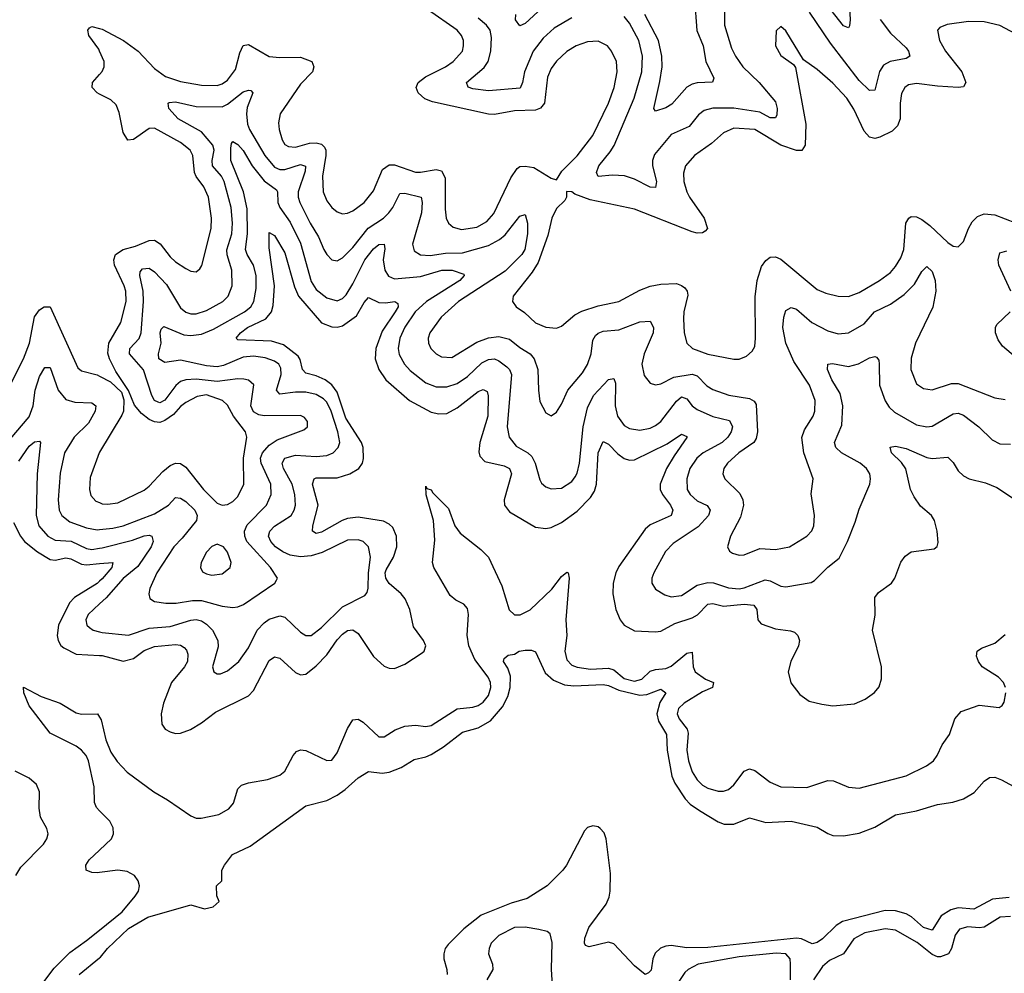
# Model space of a CAD drawing. Header units: inches. Extents: x 1843162 to 1959474, y 907081 to 1016326.
# Tile 399 of 656: x 1909694 to 1913467, y 945315 to 948970. Entities that reach past the tile are written whole.
import ezdxf

# ---------------------------------------------------------------- set-up
doc = ezdxf.new("R2010")
doc.units = ezdxf.units.IN
doc.header["$MEASUREMENT"] = 0
doc.layers.add('B9904', color=7, linetype='Continuous')
doc.layers.add('B9914', color=7, linetype='Continuous')

msp = doc.modelspace()

# ---------------------------------------------------------------- linework, layer by layer
at = {"layer": 'B9904', "color": 5}
for points, elevation in [([(1910000, 948849.5), (1909996.8, 948856.8), (1909958.7, 948910), (1909955.1, 948930), (1909961.4, 948938.6), (1909970, 948944.9), (1910000, 948937.1)], 580), ([(1910000, 948685.4), (1909991.1, 948690), (1909970.9, 948710), (1909972, 948730), (1910000, 948760.7)], 580), ([(1909650, 947554), (1909708.7, 947670), (1909730.8, 947730), (1909750, 947831.1), (1909770, 947858.1), (1909787.8, 947870), (1909810, 947869.1), (1909916.2, 947636.2), (1909930, 947623.8), (1909990, 947608.4), (1910000, 947603.4)], 580), ([(1909657.5, 947362.5), (1909730, 947448.6), (1909745.1, 947490), (1909752.8, 947550), (1909770, 947602), (1909790, 947636.5), (1909810, 947637.6), (1909841.3, 947550), (1909870, 947514.2), (1909904.5, 947504.5), (1909970, 947501.9), (1909985, 947490), (1909982.2, 947470), (1909956.8, 947423.2), (1909901.8, 947370), (1909865.5, 947310), (1909848.4, 947231.6), (1909841, 947130), (1909844.3, 947090), (1909855.1, 947070), (1909885.7, 947045.7), (1909950, 947022.3), (1909990, 947015.4), (1910000, 947016.5)], 560), ([(1909690, 947278.3), (1909730, 947335.6), (1909750, 947352.5), (1909770, 947355.3), (1909773.8, 947350), (1909760.3, 947230), (1909756.2, 947070), (1909766.7, 947030), (1909801.2, 946990), (1909830, 946975), (1909891, 946971), (1909950, 946942.9), (1909970, 946940.1), (1910000, 946944.3)], 540), ([(1910000, 947312.5), (1909998.5, 947310), (1909964, 947216), (1909961.1, 947170), (1909966.6, 947146.6), (1909985.1, 947125.1), (1910000, 947119)], 580), ([(1909670, 947042.8), (1909696.6, 946990), (1909712.6, 946970), (1909761.2, 946930), (1909810, 946900.8), (1909830, 946898.1), (1909870, 946907.1), (1909890, 946903.7), (1909930, 946882.8), (1909950, 946880.8), (1910000, 946885.4)], 520), ([(1910000, 946818.5), (1909990, 946809.6), (1909903.9, 946756.1), (1909884.7, 946735.3), (1909842.3, 946650), (1909837.7, 946610), (1909841, 946590), (1909851.5, 946571.5), (1909862.4, 946562.4), (1909910, 946538.8), (1910000, 946533.1)], 520), ([(1910000, 946731), (1909955.5, 946690), (1909947.1, 946670), (1909951.1, 946650), (1909960.6, 946640.6), (1909975.3, 946630), (1910000, 946623.7)], 540), ([(1910000, 945937.5), (1909987.7, 945950), (1909979.9, 945970), (1909979, 946030), (1909956.7, 946130), (1909948.1, 946150), (1909930.5, 946170.5), (1909910, 946185.4), (1909810, 946234.8), (1909730, 946339.7), (1909709.8, 946390), (1909708.7, 946411.3), (1909775.4, 946375.4), (1909848.7, 946350), (1909910, 946312.9), (1909930, 946308.4), (1909991.8, 946310), (1910000, 946296.7)], 480), ([(1909678.3, 945690), (1909698.1, 945721.9), (1909784.3, 945810), (1909797.7, 945830), (1909802.9, 945850), (1909798, 945870), (1909772.9, 945912.9), (1909768.2, 945948.2), (1909769.2, 946010), (1909758.6, 946038.6), (1909730, 946062.6), (1909676.8, 946090)], 520), ([(1910000, 945701.2), (1909990, 945699.9), (1909970, 945701.5), (1909947.8, 945710), (1909946.7, 945730), (1909960.2, 945750), (1910000, 945787.4)], 480), ([(1909746.8, 945230), (1909826, 945334), (1909885.2, 945394.8), (1909950, 945440.3), (1910000, 945480.6)], 480), ([(1909920.9, 945310), (1910000, 945374.5)], 460)]:
    msp.add_lwpolyline(points, dxfattribs=dict(at, elevation=elevation))
at = {"layer": 'B9914', "color": 5}
for points, elevation in [([(1912868.6, 949110), (1912876.1, 948970), (1912873.6, 948946.4), (1912870, 948939.5), (1912850, 948947.3), (1912770, 949049.9)], 540), ([(1912279.9, 949050), (1912288.4, 948928.4), (1912312.6, 948870), (1912323.4, 948810), (1912354.1, 948745.9), (1912349, 948731), (1912290, 948728), (1912270, 948723.4), (1912250, 948711.9), (1912193.2, 948646.8), (1912170, 948632.7), (1912130, 948619.7), (1912123.5, 948630), (1912147.1, 948732.9), (1912155.3, 948790), (1912154.8, 948830), (1912140.9, 948890), (1912088.7, 948990)], 540), ([(1910000, 948937.1), (1910010, 948934.5), (1910091.2, 948890), (1910147, 948850), (1910210, 948782.8), (1910252.2, 948752.2), (1910310, 948733.6), (1910390, 948719.2), (1910450, 948717.8), (1910470, 948724.8), (1910490, 948739.2), (1910521.1, 948778.9), (1910536.9, 948843.1), (1910550, 948871.4), (1910570, 948875), (1910650, 948829), (1910690, 948825), (1910770, 948826.4), (1910813.6, 948810), (1910821.2, 948790), (1910815, 948770), (1910770, 948723.1), (1910692.3, 948610), (1910685.4, 948574.6), (1910687.3, 948550), (1910699.1, 948510), (1910710, 948491.4), (1910723.8, 948483.8), (1910750, 948482), (1910803.5, 948496.5), (1910830, 948498.5), (1910850, 948493.2), (1910861.2, 948481.2), (1910867.3, 948470), (1910867.3, 948450), (1910853.5, 948370), (1910856.8, 948310), (1910870, 948276.5), (1910889.4, 948250), (1910910, 948233.5), (1910930, 948226.7), (1910950, 948228.6), (1910970, 948238), (1911013.7, 948270), (1911050, 948314.4), (1911083.8, 948396.2), (1911110, 948413.7), (1911130, 948414.5), (1911210, 948386.4), (1911230, 948385.8), (1911290, 948396.3), (1911310.4, 948390.4), (1911324.5, 948364.5), (1911324.2, 948244.2), (1911327.8, 948210), (1911336.5, 948190), (1911354.6, 948174.6), (1911386.3, 948166.3), (1911445.2, 948174.8), (1911483.2, 948196.8), (1911510, 948228), (1911575.4, 948364.6), (1911600, 948400), (1911610, 948407.2), (1911630, 948409.1), (1911664.2, 948404.2), (1911730, 948363), (1911750, 948356), (1911771.1, 948390), (1911830, 948448.4), (1911890, 948526), (1911950, 948650.4), (1911971, 948710), (1911983.2, 948770), (1911980.3, 948810), (1911960.9, 948850), (1911946.6, 948870), (1911910, 948887.9), (1911870, 948885.4), (1911826, 948870), (1911790, 948848.1), (1911750, 948811.7), (1911730, 948783.5), (1911715.5, 948750), (1911704.1, 948650), (1911688.8, 948631.2), (1911670, 948623.1), (1911590, 948620.8), (1911513.4, 948606.6), (1911490, 948607.6), (1911274.9, 948654.9), (1911246.6, 948666.6), (1911220.2, 948690), (1911212.7, 948710), (1911220.2, 948730), (1911248.9, 948751.1), (1911325.8, 948790), (1911354.2, 948810), (1911389.8, 948850), (1911394.7, 948870), (1911393.9, 948890), (1911386.3, 948910), (1911369.8, 948930), (1911256.7, 949010)], 580), ([(1911679.6, 949000.4), (1911630, 948955.8), (1911610, 948947.3), (1911593.3, 948970), (1911595.1, 948990)], 540), ([(1912394.4, 949010), (1912394.6, 948950), (1912421.2, 948861.2), (1912436.3, 948830), (1912464.6, 948790), (1912526.7, 948730), (1912590, 948655.6), (1912596.4, 948630), (1912594.4, 948605.6), (1912590, 948594.7), (1912570, 948594.5), (1912530, 948616.5), (1912430, 948631.8), (1912349.3, 948630.7), (1912317.1, 948622.9), (1912294.9, 948605.1), (1912259.6, 948560.4), (1912190, 948529.9), (1912126.5, 948453.5), (1912119.1, 948430), (1912118.8, 948410), (1912134.4, 948350), (1912130, 948327.7), (1912110, 948328.3), (1912050, 948358.8), (1912011.3, 948371.3), (1911965.5, 948374.5), (1911910, 948369.9), (1911904.3, 948384.3), (1911913, 948410), (1911956.7, 948463.3), (1911971.5, 948488.5), (1912048.3, 948670), (1912078, 948770), (1912080.1, 948830), (1912066, 948890), (1912030, 948957.3), (1912010, 948983.2)], 560), ([(1912990.7, 948970.7), (1913030, 948918.6), (1913090, 948862.2), (1913099.4, 948850), (1913104.9, 948830), (1913090, 948821.7), (1913029.3, 948810.7), (1913003.3, 948796.7), (1912988.7, 948771.3), (1912970, 948699.7), (1912950, 948698.9), (1912910, 948737.4), (1912800.2, 948880.2), (1912719.6, 948999.6)], 560), ([(1911810, 948977.4), (1911742, 948938), (1911699.8, 948900.2), (1911661.5, 948850), (1911627.7, 948770), (1911620.6, 948730), (1911611.5, 948708.5), (1911490, 948697.2), (1911430, 948704.8), (1911411.8, 948711.8), (1911406.2, 948730), (1911473, 948787), (1911488.4, 948810), (1911499.1, 948850), (1911501.8, 948901.8), (1911495.9, 948930), (1911482.6, 948950), (1911450, 948976.2)], 560), ([(1913510, 948915.8), (1913450, 948948.7), (1913390, 948962.1), (1913330, 948963.4), (1913248, 948952), (1913219.4, 948940.6), (1913210.3, 948929.7), (1913218.2, 948890), (1913241.7, 948850), (1913304.4, 948770), (1913319.7, 948730), (1913310, 948713.3), (1913290.1, 948709.9), (1913210, 948715.4), (1913130, 948725.9), (1913099.8, 948720.2), (1913085.4, 948710), (1913073.1, 948686.9), (1913067.4, 948650), (1913067.3, 948590), (1913056.8, 948563.2), (1913036.3, 948543.7), (1912990, 948520.2), (1912970, 948515.3), (1912950, 948520.6), (1912930, 948543.5), (1912890, 948627.9), (1912863, 948670), (1912810, 948726.5), (1912750, 948779.1), (1912696.9, 948816.9), (1912630, 948927.3), (1912610, 948943.7), (1912592.5, 948927.5), (1912590.3, 948870), (1912610, 948832.7), (1912658.7, 948798.7), (1912666.7, 948786.7), (1912705.8, 948570), (1912703, 948490), (1912690.9, 948469.1), (1912670, 948469), (1912610, 948488.9), (1912510, 948549.9), (1912430, 948554.4), (1912390, 948536.8), (1912344.6, 948495.4), (1912279.2, 948450), (1912245, 948410), (1912237.6, 948382.4), (1912238.4, 948350), (1912249.6, 948310), (1912260.1, 948290), (1912316.8, 948210), (1912328.9, 948170), (1912320.2, 948159.8), (1912310, 948153.3), (1912290, 948151.6), (1912270, 948156.8), (1912050, 948243.8), (1911879.4, 948279.4), (1911821.1, 948301.1), (1911810, 948310.7), (1911788.4, 948311.6), (1911788.4, 948290), (1911782.6, 948277.4), (1911750, 948246.3), (1911732.7, 948210), (1911717.4, 948142.6), (1911680.4, 948039.6), (1911657.8, 948002.2), (1911584, 947910), (1911581.7, 947890), (1911595.8, 947870), (1911628, 947848), (1911670, 947808.4), (1911710, 947792.3), (1911750, 947788), (1911770, 947796.1), (1911820.8, 947839.2), (1911847.3, 947852.7), (1911910, 947873.1), (1911990, 947890.1), (1912070, 947933.5), (1912110, 947948.5), (1912150, 947957), (1912210, 947958.7), (1912230, 947951.8), (1912241.9, 947941.9), (1912251.6, 947930), (1912254.4, 947914.4), (1912238, 947850), (1912236.7, 947823.3), (1912239.3, 947770), (1912250.2, 947730), (1912272.2, 947710), (1912330, 947688.8), (1912430, 947668.9), (1912450, 947668.7), (1912478.8, 947681.2), (1912500.7, 947699.3), (1912510, 947718), (1912513.6, 947750), (1912511.4, 947908.6), (1912519.3, 947970), (1912536.2, 948023.8), (1912552.5, 948047.5), (1912570, 948060.2), (1912590, 948061), (1912610, 948051.8), (1912750, 947936.5), (1912782.5, 947922.5), (1912830, 947910.2), (1912870, 947909.4), (1912910, 947924.1), (1912988.7, 947970), (1913030, 948001), (1913050, 948024.5), (1913070, 948057.7), (1913082.2, 948090), (1913089, 948190), (1913101, 948210), (1913110, 948216.1), (1913130, 948215.2), (1913150, 948204.2), (1913181.1, 948181.1), (1913250, 948116.5), (1913270, 948102.6), (1913290, 948099.3), (1913310, 948120.7), (1913328.9, 948170), (1913343.9, 948196.1), (1913364.1, 948215.9), (1913390, 948226.4), (1913430, 948222), (1913510, 948192.1)], 580), ([(1910000, 948760.7), (1910010, 948771.6), (1910017.5, 948790), (1910017.1, 948810), (1910000, 948849.5)], 580), ([(1910000, 947016.5), (1910050, 947021.8), (1910090.1, 947030.1), (1910210, 947076.6), (1910264, 947110), (1910290, 947138.3), (1910310, 947136.6), (1910330, 947123.8), (1910364.2, 947090), (1910373.8, 947070), (1910370.9, 947050), (1910316.8, 946983.2), (1910283.8, 946950), (1910218.6, 946850), (1910191.7, 946790), (1910188.4, 946770), (1910192, 946752), (1910210, 946740.2), (1910253.5, 946733.5), (1910293.5, 946733.5), (1910356.2, 946743.8), (1910390, 946744.6), (1910470, 946722), (1910510, 946716.6), (1910530, 946719.4), (1910550.9, 946729.1), (1910671.6, 946810), (1910678.2, 946821.8), (1910681.1, 946830), (1910655.2, 946870), (1910564.5, 946970), (1910556, 946990), (1910554.8, 947010), (1910565.6, 947034.4), (1910639, 947110), (1910656.6, 947150), (1910656.3, 947190), (1910619.4, 947270), (1910616.9, 947290), (1910623.5, 947310), (1910650, 947339.9), (1910680.5, 947359.5), (1910782.2, 947397.8), (1910796.4, 947410), (1910796.8, 947430), (1910785, 947445), (1910770, 947452.7), (1910630, 947451.9), (1910610, 947455.9), (1910590, 947467.1), (1910578.7, 947490), (1910590.4, 947570.4), (1910570, 947589), (1910552.6, 947592.6), (1910530, 947594.1), (1910450, 947583.6), (1910370, 947593), (1910330, 947589.9), (1910310, 947583.6), (1910291.9, 947568.1), (1910250, 947511.5), (1910230, 947501.8), (1910224, 947504), (1910210, 947510.6), (1910199.5, 947530), (1910167.9, 947627.9), (1910114.6, 947690), (1910115.5, 947710), (1910152, 947748), (1910159.2, 947770), (1910168.5, 947890), (1910166.7, 947930), (1910154.5, 947990), (1910155.8, 948004.2), (1910164.5, 948015.5), (1910190, 948017.7), (1910210, 948004.4), (1910255.7, 947955.7), (1910310, 947865.6), (1910330, 947849.6), (1910350, 947843.3), (1910370, 947843.4), (1910410, 947855.6), (1910471.4, 947890), (1910492.4, 947910), (1910507.3, 947950), (1910506.8, 948010), (1910488.7, 948068.7), (1910487.9, 948087.9), (1910506.4, 948150), (1910508.9, 948190), (1910503.4, 948250), (1910476.5, 948350), (1910466.6, 948370), (1910432, 948410), (1910431, 948430), (1910439.1, 948470), (1910433.9, 948490), (1910390, 948540.6), (1910300.5, 948590), (1910265.7, 948630), (1910262, 948650), (1910266.9, 948653.1), (1910290, 948655.5), (1910370, 948637.9), (1910470, 948636), (1910490, 948646.6), (1910550, 948693.6), (1910570, 948700.8), (1910579.4, 948699.4), (1910586.7, 948690), (1910565.6, 948634.4), (1910562.6, 948610), (1910566.1, 948570), (1910574.2, 948550), (1910632.5, 948450), (1910670, 948405.6), (1910690, 948396.6), (1910710, 948396.4), (1910770, 948414.7), (1910789.3, 948409.3), (1910788, 948390), (1910761.2, 948310), (1910760.5, 948290), (1910766.5, 948270), (1910806.7, 948190), (1910838.5, 948138.5), (1910858.8, 948090), (1910870, 948070.2), (1910890, 948050.2), (1910910, 948046.5), (1910930, 948057.4), (1910970, 948097), (1911029.4, 948170.6), (1911087.3, 948210), (1911108.2, 948230), (1911122.9, 948250), (1911150, 948304.1), (1911170, 948304.8), (1911231.8, 948290), (1911236.1, 948270), (1911232.8, 948230), (1911198.4, 948110), (1911204.7, 948084.7), (1911230, 948068.4), (1911266.5, 948066.5), (1911324.8, 948075.2), (1911390, 948076.3), (1911490, 948104.8), (1911531.9, 948128.1), (1911553.8, 948146.2), (1911610, 948217.5), (1911630, 948223.7), (1911639.3, 948190), (1911638.9, 948150), (1911629.1, 948090), (1911617.8, 948070), (1911553.7, 948006.3), (1911375.5, 947890), (1911308.8, 947830), (1911265.6, 947770), (1911259.4, 947750), (1911259.8, 947730), (1911269.3, 947710), (1911289.2, 947689.2), (1911310, 947677.4), (1911350, 947675.9), (1911445.9, 947734.1), (1911489.6, 947750.4), (1911530, 947756.1), (1911570, 947745.5), (1911610, 947713.8), (1911649.7, 947689.7), (1911665.5, 947670), (1911679.2, 947630), (1911681.3, 947550), (1911687.2, 947507.2), (1911710, 947463.8), (1911730, 947452.4), (1911750, 947466), (1911770, 947497), (1911793.8, 947550), (1911850, 947616.9), (1911870, 947649.2), (1911883.1, 947690), (1911890, 947741.6), (1911900.4, 947759.6), (1911910.8, 947769.2), (1911930, 947776), (1911990, 947781), (1912070, 947812.6), (1912110, 947814.9), (1912122.7, 947790), (1912120.8, 947770), (1912086.7, 947690), (1912077.7, 947650), (1912087.1, 947607.1), (1912110, 947576.9), (1912130, 947571), (1912150, 947574.4), (1912200.4, 947599.6), (1912270, 947612), (1912290, 947605.1), (1912327.2, 947567.2), (1912350, 947552.9), (1912411, 947531), (1912490, 947518.5), (1912508.2, 947508.2), (1912515.2, 947495.2), (1912520.4, 947390), (1912515.5, 947364.5), (1912506.8, 947350), (1912449.5, 947310), (1912405.4, 947270), (1912392, 947250), (1912388.3, 947230), (1912395.8, 947210), (1912453.5, 947153.5), (1912464.2, 947130), (1912466.7, 947110), (1912456.1, 947063.9), (1912416.9, 946990), (1912405.5, 946950), (1912413.2, 946933.2), (1912424.9, 946924.9), (1912450, 946918), (1912470, 946918.9), (1912530, 946943.2), (1912590, 946939.8), (1912643.6, 946950), (1912710, 946990.2), (1912729.5, 947010.5), (1912737.2, 947030), (1912739.3, 947070), (1912726.7, 947153.3), (1912734.7, 947210), (1912698.4, 947310), (1912691.3, 947368.7), (1912701.5, 947398.5), (1912734.4, 947450), (1912740.5, 947470), (1912742, 947510), (1912719.9, 947570), (1912660.6, 947660.6), (1912629.9, 947729.9), (1912617.7, 947790), (1912621.7, 947830), (1912630, 947855.3), (1912650, 947867.7), (1912670, 947860.2), (1912729.3, 947809.3), (1912790, 947777.9), (1912830, 947766.5), (1912870, 947770.1), (1912930, 947804.8), (1912969, 947851), (1913030, 947879.3), (1913082.8, 947917.2), (1913122.8, 947957.2), (1913150, 948004.9), (1913170, 948024.7), (1913190, 948005.7), (1913201.2, 947970), (1913203.6, 947930), (1913192.1, 947867.9), (1913125.9, 947730), (1913110, 947672.7), (1913108.9, 947628.9), (1913130, 947574.9), (1913156.6, 947556.6), (1913190, 947551), (1913264.4, 947575.6), (1913290, 947575.8), (1913430, 947520.9), (1913470, 947514.8)], 560), ([(1910000, 947119), (1910010, 947114.8), (1910030, 947113.1), (1910070, 947118.9), (1910170, 947166.6), (1910190, 947181.8), (1910241.8, 947238.2), (1910270, 947261), (1910290, 947270.1), (1910310, 947268.5), (1910330, 947255.5), (1910398, 947170), (1910450, 947117.2), (1910470, 947109.2), (1910490, 947111.4), (1910510, 947123.2), (1910530, 947143.1), (1910552.2, 947190), (1910551, 947290), (1910563.8, 947370), (1910558.5, 947390), (1910513.5, 947450), (1910490, 947493), (1910470.3, 947510.3), (1910410, 947532), (1910373.9, 947526.1), (1910330, 947502.5), (1910310, 947488), (1910282.5, 947457.5), (1910250, 947433.5), (1910230, 947426.6), (1910210, 947428.8), (1910190, 947437.8), (1910160.8, 947460.8), (1910133.3, 947493.3), (1910110, 947549.4), (1910062.3, 947622.3), (1910037.6, 947670), (1910031.8, 947691.8), (1910034.9, 947730), (1910081.3, 947810), (1910101.3, 947890), (1910099.7, 947930), (1910094.3, 947950), (1910056.6, 948030), (1910054.1, 948050), (1910061.3, 948070), (1910090, 948089.3), (1910137.7, 948102.3), (1910190, 948124.2), (1910210, 948125), (1910231.7, 948111.7), (1910270, 948060.9), (1910290, 948042.2), (1910330, 948016.2), (1910350, 948006.7), (1910370, 948004.2), (1910384.5, 948015.5), (1910391.9, 948028.1), (1910426.7, 948170), (1910429, 948210), (1910417.2, 948290), (1910399.4, 948330), (1910369.7, 948369.7), (1910364, 948384), (1910357.6, 948450), (1910347.1, 948470), (1910310, 948499.9), (1910210, 948554.2), (1910190, 948552.8), (1910130, 948510.8), (1910108.1, 948508.1), (1910090, 948537.6), (1910074.7, 948614.7), (1910063.5, 948643.5), (1910042.9, 948662.9), (1910000, 948685.4)], 580), ([(1910000, 946623.7), (1910010, 946621.1), (1910110, 946611.7), (1910190, 946638.5), (1910270, 946644.8), (1910350, 946668.9), (1910370, 946671), (1910390, 946666), (1910410, 946653.3), (1910433, 946630), (1910453.3, 946590), (1910454.2, 946565.8), (1910432.7, 946490), (1910437.1, 946470), (1910450, 946462.3), (1910463.2, 946463.2), (1910490, 946474), (1910532.8, 946510), (1910570, 946563.1), (1910603.7, 946630), (1910630, 946658.4), (1910650, 946672.5), (1910690, 946684.6), (1910710, 946680.6), (1910770, 946622.4), (1910790, 946609.4), (1910810, 946609.4), (1910850, 946640.5), (1910930, 946720.1), (1911016.3, 946763.7), (1911025.1, 946774.9), (1911029.2, 946790.8), (1911029.9, 946850), (1911037.7, 946910), (1911029.8, 946950), (1911010, 946969.8), (1910990, 946976.9), (1910950, 946975.8), (1910852.2, 946927.8), (1910810, 946915.7), (1910770, 946910.9), (1910730, 946917.5), (1910701.7, 946930), (1910673.8, 946950), (1910655.8, 946970), (1910646.6, 946990), (1910652, 947010), (1910670, 947029.4), (1910733.6, 947070), (1910745, 947090), (1910749.9, 947110), (1910747.5, 947150), (1910737.1, 947190), (1910704.8, 947250), (1910699.4, 947270), (1910709.2, 947290), (1910750, 947301.7), (1910830, 947296.6), (1910870, 947299.8), (1910894.2, 947310), (1910914.5, 947330), (1910919.9, 947350), (1910912.7, 947390), (1910886.9, 947470), (1910870, 947504.1), (1910857.2, 947517.2), (1910830, 947534.2), (1910790, 947542.8), (1910750, 947542.8), (1910690, 947535.2), (1910678, 947550), (1910695.9, 947610), (1910694.6, 947634.6), (1910686.4, 947650), (1910670, 947661.9), (1910634.6, 947674.6), (1910590, 947680.7), (1910550, 947676.1), (1910475.1, 947644.9), (1910450, 947640), (1910410, 947643.9), (1910310, 947664.6), (1910250, 947656.3), (1910227.4, 947670), (1910225.5, 947690), (1910235.6, 947730), (1910232.3, 947770), (1910236.2, 947783.8), (1910246.3, 947793.7), (1910322.1, 947762.1), (1910350, 947759.4), (1910390, 947765), (1910436.1, 947783.9), (1910555, 947850), (1910579.4, 947870), (1910590.8, 947890), (1910599.7, 947940.3), (1910599.7, 947990), (1910589.9, 948029.9), (1910565.1, 948070), (1910559.5, 948090), (1910566.6, 948150), (1910565.6, 948245.6), (1910551.1, 948311.1), (1910502.1, 948430), (1910502.5, 948477.5), (1910504.6, 948495.4), (1910510, 948503.2), (1910530, 948492.3), (1910550, 948468.7), (1910584.9, 948410), (1910630, 948352.9), (1910677.6, 948317.6), (1910681.8, 948310), (1910683.2, 948270), (1910690.1, 948250), (1910730, 948194.6), (1910770, 948114.2), (1910810, 947966.7), (1910830, 947935.9), (1910870, 947904.7), (1910910, 947892.7), (1910930, 947901.5), (1910944.4, 947915.6), (1910970, 947957.4), (1911015.8, 948050), (1911050, 948092.5), (1911070, 948109.2), (1911090.2, 948110), (1911092.4, 948092.4), (1911086.8, 948050), (1911092.3, 948010), (1911107.2, 947987.2), (1911130, 947976.6), (1911230, 947985.4), (1911310.8, 948010.8), (1911350.4, 948010), (1911394.9, 947994.9), (1911397.2, 947990), (1911379.8, 947970), (1911251.9, 947890), (1911209.2, 947850), (1911170, 947791.3), (1911150.6, 947750), (1911143.9, 947710), (1911147.4, 947687.4), (1911167.7, 947650), (1911190, 947625.3), (1911250, 947577.9), (1911290, 947563.1), (1911330, 947562.7), (1911370, 947575.6), (1911410, 947602.8), (1911464.8, 947655.2), (1911490, 947668.4), (1911512.6, 947670), (1911530, 947662.8), (1911560.2, 947640.2), (1911570.6, 947630), (1911578.8, 947610), (1911562.2, 947410), (1911568.8, 947370), (1911595.8, 947335.8), (1911641.2, 947310), (1911656.2, 947296.2), (1911669, 947270), (1911686.3, 947206.3), (1911693.6, 947193.6), (1911710, 947180.2), (1911730, 947171.5), (1911770, 947174.7), (1911810, 947200.2), (1911822.3, 947217.7), (1911830, 947232.2), (1911838.5, 947270), (1911852.6, 947410), (1911870, 947482.7), (1911892.8, 947530), (1911950, 947591.2), (1911970, 947594.6), (1911976.9, 947576.9), (1911975.7, 947490), (1911985, 947450), (1912010, 947414.5), (1912030, 947402.7), (1912070, 947396.3), (1912110, 947405), (1912130, 947414.2), (1912151, 947430), (1912210, 947508.3), (1912230, 947524.2), (1912250, 947516.8), (1912270.7, 947490.7), (1912290, 947476.3), (1912350, 947449.1), (1912414, 947434), (1912424.5, 947410), (1912420.4, 947390), (1912407.3, 947370), (1912386, 947350), (1912312.4, 947310), (1912287.8, 947290), (1912262.1, 947250), (1912249.6, 947210), (1912251.8, 947170), (1912262.5, 947150), (1912290, 947125.4), (1912327.9, 947107.9), (1912339.8, 947090), (1912333.4, 947070), (1912293.1, 947026.9), (1912198.1, 946961.9), (1912168, 946932), (1912123.5, 946850), (1912116.2, 946830), (1912116.1, 946810), (1912130, 946787.9), (1912165.7, 946765.7), (1912190, 946757.7), (1912230, 946762.7), (1912290, 946802.3), (1912330, 946813.5), (1912352.2, 946812.2), (1912410, 946791.9), (1912450, 946789.3), (1912470, 946792.9), (1912550, 946823.2), (1912570, 946819.7), (1912610, 946799.3), (1912630, 946796.3), (1912726.4, 946813.6), (1912739.8, 946820.2), (1912790, 946871.7), (1912834.1, 946905.9), (1912866.3, 946970), (1912895.7, 947044.3), (1912910, 947094.4), (1912950.9, 947190), (1912954.2, 947210), (1912950.8, 947230), (1912938.4, 947250), (1912914, 947270), (1912842.4, 947310), (1912820.8, 947330), (1912816.5, 947350), (1912843.7, 947416.3), (1912847.9, 947490), (1912837.2, 947537.2), (1912805.4, 947590), (1912789, 947630), (1912790, 947650.3), (1912808, 947652), (1912870, 947641), (1912908.5, 947651.5), (1912950, 947673.6), (1912970, 947679.5), (1912976.9, 947676.9), (1912985.7, 947665.7), (1912987.7, 947650), (1912988.8, 947570), (1913009.7, 947509.7), (1913025.6, 947485.6), (1913046, 947466), (1913130, 947417), (1913170, 947409.5), (1913190, 947412.1), (1913270, 947459.8), (1913290, 947462.4), (1913310, 947454.1), (1913368.6, 947410), (1913419.5, 947359.5), (1913450, 947344.1), (1913490, 947343.8)], 540), ([(1910000, 946533.1), (1910010, 946532.5), (1910090, 946511.2), (1910130, 946522), (1910170, 946552.4), (1910210, 946567.1), (1910290, 946575.2), (1910310, 946572.8), (1910323.8, 946563.8), (1910333.1, 946553.1), (1910337.8, 946537.8), (1910336.2, 946510), (1910325.7, 946490), (1910275.9, 946430), (1910244.6, 946350), (1910235.5, 946310), (1910238.8, 946270), (1910250.9, 946250.9), (1910270, 946240.2), (1910290, 946234.7), (1910310, 946235.6), (1910347.6, 946250), (1910390, 946275), (1910444.1, 946315.9), (1910570, 946378.9), (1910590, 946399.2), (1910650, 946514.3), (1910670, 946528.4), (1910690, 946523.5), (1910750, 946467.7), (1910770, 946458.9), (1910790, 946461.6), (1910830, 946493.7), (1910870, 946536.2), (1910910, 946593.8), (1910930, 946615.2), (1910950, 946628.4), (1910970, 946631.6), (1910990, 946617.2), (1911050, 946529), (1911090, 946492.3), (1911110, 946484.3), (1911130, 946483.8), (1911170, 946499.7), (1911236.2, 946543.8), (1911243.1, 946550), (1911249.8, 946570), (1911241.2, 946590), (1911203.2, 946643.2), (1911188, 946710), (1911170.9, 946750), (1911155.6, 946770), (1911109.3, 946809.3), (1911096.8, 946830), (1911094.4, 946850), (1911098.3, 946861.7), (1911126.1, 946910), (1911138.5, 946950), (1911138, 946990), (1911123.5, 947023.5), (1911110, 947036.5), (1911087.5, 947047.5), (1910990, 947063.6), (1910950, 947058.5), (1910929.6, 947050.4), (1910850, 947005.9), (1910830, 947001), (1910815.6, 947010), (1910816.5, 947030), (1910837.3, 947110), (1910815.2, 947190), (1910822.4, 947210), (1910830, 947213.9), (1910910, 947213.8), (1910958.2, 947230), (1910993.6, 947250), (1911007.5, 947270), (1911011.6, 947288.4), (1911009.5, 947330), (1911003.3, 947350), (1910942.8, 947442.8), (1910910, 947543), (1910890.2, 947570.2), (1910864.6, 947590), (1910830, 947605.2), (1910790, 947614.8), (1910777.2, 947630), (1910768.2, 947668.2), (1910760.1, 947680.1), (1910704, 947724), (1910658.7, 947738.7), (1910530, 947743.1), (1910522.7, 947750), (1910539.1, 947770), (1910566.5, 947790), (1910636.2, 947823.8), (1910658.4, 947850), (1910664.7, 947875.3), (1910670.6, 947950.6), (1910650, 948095.3), (1910650, 948154), (1910670, 948143.1), (1910710, 948076.9), (1910746.5, 947946.5), (1910762.5, 947910), (1910850, 947808.7), (1910890, 947792.9), (1910910, 947791.5), (1910930, 947797.2), (1910984.8, 947835.2), (1911013.7, 947886.3), (1911030, 947905.2), (1911070, 947886.6), (1911095.3, 947884.7), (1911130.5, 947890.5), (1911142, 947882), (1911143.3, 947870), (1911132.8, 947850), (1911083.2, 947776.8), (1911058.8, 947710), (1911056.3, 947670), (1911069.7, 947629.7), (1911096, 947590), (1911186.7, 947510), (1911270, 947466.3), (1911299.1, 947459.1), (1911330, 947460.3), (1911370, 947482.9), (1911450, 947545), (1911470, 947553.4), (1911484.6, 947544.6), (1911488.4, 947528.4), (1911487.4, 947450), (1911457.4, 947350), (1911453.3, 947313.3), (1911457.1, 947297.1), (1911476.3, 947276.3), (1911550, 947260.7), (1911570.1, 947250), (1911578.1, 947230), (1911550.2, 947130.2), (1911550.9, 947110), (1911570, 947084), (1911670, 947025.2), (1911710, 947020.1), (1911730, 947024.1), (1911770, 947043.1), (1911830, 947085.9), (1911881.2, 947138.8), (1911896.4, 947163.6), (1911904.2, 947190), (1911910.3, 947309.7), (1911930, 947353.8), (1911950, 947343.5), (1911986, 947306), (1912010, 947288.2), (1912030, 947281.5), (1912050, 947282.7), (1912175.1, 947344.9), (1912230, 947381.3), (1912250, 947372.4), (1912250.6, 947369.4), (1912201, 947299), (1912172.5, 947250), (1912147.7, 947190), (1912147.9, 947170), (1912157.1, 947150), (1912187.8, 947110), (1912197, 947090), (1912189.6, 947070.4), (1912110, 947034.4), (1912090, 947017.6), (1911990, 946874.6), (1911978.1, 946850), (1911967.4, 946810), (1911966.8, 946770), (1911978.3, 946710), (1911994, 946670), (1912010, 946649.2), (1912050, 946627.1), (1912130, 946623.6), (1912150, 946626.7), (1912204.3, 946655.7), (1912270, 946676.9), (1912290.4, 946689.6), (1912330, 946729.6), (1912350, 946732.8), (1912390, 946722.6), (1912470.1, 946730.1), (1912506.2, 946726.2), (1912518.6, 946710), (1912521.9, 946670), (1912534.4, 946654.4), (1912590, 946635.7), (1912647.7, 946627.7), (1912662.2, 946622.2), (1912675.6, 946610), (1912681.3, 946590), (1912678.4, 946570), (1912648.8, 946510), (1912638.7, 946470), (1912648.4, 946428.4), (1912683.6, 946383.6), (1912718.7, 946358.7), (1912766.8, 946346.8), (1912810, 946340.8), (1912892.5, 946347.5), (1912933.7, 946366.3), (1912968.9, 946391.1), (1912986.7, 946413.3), (1912996.3, 946443.7), (1912996.1, 946490), (1912961.6, 946630), (1912971.8, 946688.2), (1912970, 946754.9), (1912985.1, 946774.9), (1913034.2, 946810), (1913047.7, 946830), (1913070, 946891), (1913086.3, 946913.7), (1913110, 946930.3), (1913198, 946942), (1913209.6, 946950.4), (1913213.4, 946966.6), (1913209.8, 947010.2), (1913199.1, 947050), (1913187.1, 947070), (1913146, 947106), (1913120.8, 947140.8), (1913106.5, 947170), (1913089.2, 947249.2), (1913072.4, 947272.4), (1913034.3, 947310), (1913028.6, 947331.4), (1913050, 947335.2), (1913090, 947326.8), (1913170, 947292.7), (1913190, 947288.4), (1913250, 947293.2), (1913270, 947273.1), (1913290, 947240.7), (1913310, 947221.7), (1913332.4, 947210), (1913394.4, 947194.4), (1913437.6, 947177.6), (1913510, 947130.3)], 520), ([(1913491.9, 947930), (1913446, 948030), (1913442.7, 948050), (1913450, 948076.5), (1913475.7, 948084.3)], 560), ([(1913510, 947676.5), (1913459.2, 947719.2), (1913442.6, 947742.6), (1913433.1, 947770), (1913433, 947790), (1913438.2, 947801.8), (1913489.1, 947850)], 560), ([(1910000, 947603.4), (1910042, 947582), (1910083.2, 947543.2), (1910093.1, 947513.1), (1910091.6, 947470), (1910085.2, 947454.8), (1910000, 947312.5)], 580), ([(1910000, 946296.7), (1910006.3, 946286.3), (1910023.7, 946210), (1910042.9, 946162.9), (1910066.7, 946126.7), (1910105.8, 946085.8), (1910207.3, 946010), (1910260.2, 945980.2), (1910350, 945918.3), (1910370, 945910.1), (1910389.1, 945909.1), (1910456.1, 945923.9), (1910494.6, 945945.4), (1910512.5, 945967.5), (1910530, 946022.4), (1910543.5, 946036.5), (1910570, 946045.5), (1910642.6, 946057.4), (1910690, 946075), (1910710, 946090.2), (1910741.1, 946150), (1910754.5, 946165.5), (1910770, 946171.9), (1910790, 946169.5), (1910870, 946130.9), (1910890, 946132.2), (1910910, 946160.2), (1910950, 946252.9), (1910970, 946286.7), (1910990, 946288.5), (1911010, 946277.5), (1911070, 946220.9), (1911090, 946220.9), (1911132.4, 946247.6), (1911170, 946261.9), (1911210, 946266.4), (1911250, 946261.2), (1911270, 946265.3), (1911370, 946329.1), (1911430, 946334.6), (1911450, 946341.3), (1911470, 946354.4), (1911490, 946380.2), (1911498.9, 946410), (1911497.1, 946430), (1911488.6, 946450), (1911437.7, 946517.7), (1911415.2, 946570), (1911408.4, 946611.6), (1911413, 946690), (1911410, 946712.9), (1911395.3, 946730), (1911365.3, 946745.3), (1911343.7, 946763.7), (1911280.2, 946870), (1911276, 946890), (1911284.2, 946975.8), (1911279.9, 947050), (1911251.5, 947148.5), (1911250, 947182), (1911253.2, 947173.2), (1911270, 947168.5), (1911276.3, 947156.3), (1911337.1, 947097.1), (1911361.1, 947030), (1911381.5, 947001.5), (1911460.1, 946940.1), (1911489.5, 946910), (1911540.7, 946800.7), (1911568.8, 946708.8), (1911589.2, 946689.2), (1911611.3, 946688.7), (1911650, 946708.1), (1911733.1, 946786.9), (1911770, 946835.9), (1911790, 946852.1), (1911795.5, 946850), (1911799.7, 946830), (1911786.3, 946670), (1911790.8, 946610), (1911783, 946550), (1911790, 946516.5), (1911810, 946496.6), (1911830, 946488.5), (1911881.1, 946481.1), (1911950, 946484.4), (1911970, 946477.8), (1912010, 946444.6), (1912050, 946434.3), (1912077.6, 946442.4), (1912110, 946473.7), (1912130, 946480.1), (1912170, 946483), (1912190, 946492), (1912250, 946541.9), (1912270, 946546.4), (1912274.2, 946490), (1912282.2, 946470), (1912321.9, 946441.9), (1912352.4, 946430), (1912348.2, 946410), (1912310, 946393.7), (1912239.3, 946350), (1912218.5, 946330), (1912212.4, 946310), (1912220.4, 946290), (1912251.1, 946251.1), (1912255.5, 946235.5), (1912250.1, 946169.9), (1912256.5, 946130), (1912270, 946087.3), (1912290, 946055.9), (1912310, 946036.4), (1912330, 946024.8), (1912370, 946013), (1912390, 946012.6), (1912410, 946019.8), (1912430, 946037.7), (1912470, 946089.3), (1912490, 946098.2), (1912510, 946092.5), (1912570, 946047.4), (1912610, 946030.1), (1912710, 946026.8), (1912790, 946053.8), (1912812.2, 946052.2), (1912870, 946028.4), (1912910, 946024.6), (1913090, 946072.1), (1913168.6, 946110), (1913195.3, 946130), (1913209.8, 946150), (1913228.8, 946191.2), (1913256.8, 946230), (1913277.3, 946290), (1913301.5, 946318.5), (1913370, 946342.3), (1913446.3, 946333.7), (1913458.9, 946341.1), (1913466.1, 946353.9), (1913472.5, 946390)], 480), ([(1910000, 946944.3), (1910010, 946945.7), (1910125.3, 946974.7), (1910170, 946991.6), (1910190, 946994), (1910200.2, 946990), (1910204.8, 946970), (1910196.8, 946950), (1910145.9, 946874.1), (1910090, 946827.9), (1910025.5, 946754.5), (1910000, 946731)], 540), ([(1910000, 946885.4), (1910050.2, 946890), (1910046.4, 946870), (1910010, 946827.4), (1910000, 946818.5)], 520), ([(1913471.4, 946410), (1913463.2, 946430), (1913444.8, 946450), (1913381.8, 946490), (1913367.1, 946510), (1913360.3, 946530), (1913362.7, 946550), (1913378.8, 946561.2), (1913430, 946579.8), (1913470, 946613.1)], 480), ([(1910000, 945374.5), (1910003, 945377), (1910030, 945410.2), (1910110, 945487.1), (1910184.5, 945530), (1910350, 945577.3), (1910401.4, 945561.4), (1910435.3, 945570), (1910458, 945590), (1910448.4, 945611.6), (1910448, 945650), (1910468, 945670), (1910468, 945710), (1910478, 945730), (1910509, 945770), (1910577.3, 945802.7), (1910790, 945956.5), (1910870, 945977.6), (1910910, 945997.4), (1910940.7, 946019.3), (1910990, 946064.6), (1911030, 946088.5), (1911082.5, 946082.5), (1911110, 946085.4), (1911155.9, 946104.1), (1911205.4, 946134.6), (1911250, 946144.2), (1911270, 946153.1), (1911317.6, 946182.4), (1911390, 946239.8), (1911450, 946256.3), (1911497.1, 946282.9), (1911543.6, 946336.4), (1911563.7, 946376.3), (1911572.7, 946410), (1911574, 946454), (1911564.6, 946484.6), (1911547.6, 946510), (1911550, 946522), (1911565.6, 946534.4), (1911590, 946538), (1911608, 946550), (1911630, 946554), (1911654.2, 946554.2), (1911670, 946546.8), (1911706.7, 946466.7), (1911738.7, 946438.7), (1911781, 946421), (1911817, 946417), (1911930, 946421.7), (1911950, 946418.2), (1911990, 946400.4), (1912070, 946381.2), (1912097, 946383), (1912150, 946403.6), (1912170, 946390.4), (1912146.9, 946353.1), (1912135.5, 946310), (1912141.4, 946281.4), (1912171.7, 946230), (1912174.2, 946170), (1912192.5, 946070), (1912203.5, 946043.5), (1912243.4, 945983.4), (1912263.2, 945963.2), (1912298.5, 945938.5), (1912370, 945896), (1912393, 945887), (1912430, 945886.2), (1912490, 945911.3), (1912553.3, 945893.3), (1912650, 945897.7), (1912750, 945875.2), (1912790, 945850.2), (1912810, 945843.2), (1912850, 945841.5), (1912910, 945851.6), (1912970, 945875.1), (1913050, 945922), (1913130, 945937.2), (1913210, 945961.9), (1913269, 945971), (1913310, 945983.2), (1913351.7, 946008.3), (1913390, 946051.8), (1913410, 946065.5), (1913430, 946066.4), (1913456.3, 946056.3), (1913516.6, 946023.4)], 460), ([(1910000, 945787.4), (1910045.4, 945830), (1910053.6, 945850), (1910052.4, 945872.4), (1910038.4, 945898.4), (1910000, 945937.5)], 480), ([(1913485.8, 945605.8), (1913421.3, 945598.7), (1913350, 945561.2), (1913290, 945565.9), (1913261.6, 945558.4), (1913224.4, 945535.6), (1913190, 945479.9), (1913157.5, 945490), (1913111, 945531), (1913090, 945542.4), (1913050, 945554.4), (1913010, 945555.1), (1912846.3, 945513.7), (1912821.9, 945498.1), (1912770, 945447.5), (1912750, 945433), (1912730, 945428.3), (1912690, 945447), (1912670, 945449.4), (1912330, 945413.7), (1912250, 945412), (1912190, 945421.6), (1912170, 945419.4), (1912149.3, 945410.7), (1912128.4, 945391.6), (1912119.8, 945370), (1912112.8, 945327.2), (1912103.5, 945316.5), (1912090, 945310.9), (1912050, 945343.2), (1911970, 945428.4), (1911950, 945434.7), (1911876.2, 945416.2), (1911862, 945422), (1911857.3, 945430), (1911859.4, 945450), (1911875, 945490), (1911940.3, 945579.7), (1911952.7, 945607.3), (1911956.4, 945630), (1911957.1, 945697.1), (1911941.1, 945830), (1911932.8, 945852.8), (1911917.6, 945870), (1911910, 945875.9), (1911890, 945879.8), (1911870, 945873.3), (1911858.4, 945861.6), (1911789.3, 945730), (1911775.4, 945710), (1911715, 945650), (1911638.2, 945601.8), (1911576.7, 945583.3), (1911461.8, 945538.2), (1911395.2, 945484.8), (1911335.2, 945424.8), (1911324.6, 945410), (1911318.3, 945390), (1911318.3, 945370), (1911330.2, 945330), (1911331.1, 945310)], 460), ([(1910000, 945480.6), (1910086.1, 945550), (1910135.8, 945610), (1910149.2, 945630), (1910153.3, 945650), (1910147.8, 945670), (1910133.9, 945690), (1910105.7, 945705.7), (1910070, 945709.9), (1910000, 945701.2)], 480), ([(1913490, 945532.4), (1913450.5, 945530), (1913390, 945492), (1913370, 945489.2), (1913326.6, 945493.4), (1913295.3, 945484.7), (1913278.4, 945461.6), (1913264, 945410), (1913252.5, 945390), (1913221.7, 945378.3), (1913210, 945378), (1913190, 945387.5), (1913132.8, 945432.8), (1913050, 945480.8), (1913010, 945485), (1912932.4, 945470), (1912890, 945447.1), (1912850.7, 945389.3), (1912796.5, 945363.5), (1912770, 945341.2), (1912734.8, 945290)], 480), ([(1911735.2, 945270), (1911731.3, 945330), (1911733.5, 945433.5), (1911726.2, 945466.2), (1911714.7, 945474.7), (1911682.9, 945482.9), (1911630, 945491.2), (1911590, 945489.9), (1911530, 945459.8), (1911500.2, 945430), (1911492.1, 945410), (1911490.2, 945390), (1911504.9, 945350), (1911507.2, 945330), (1911483.2, 945290)], 480), ([(1912647.9, 945290), (1912647.4, 945350), (1912646, 945370), (1912629.9, 945389.9), (1912592.2, 945392.2), (1912450, 945378.2), (1912293.7, 945350), (1912255.5, 945330), (1912242.4, 945317.6), (1912197.2, 945250)], 480)]:
    msp.add_lwpolyline(points, dxfattribs=dict(at, elevation=elevation))
at = {"layer": 'B9914', "color": 5, "elevation": 580}
msp.add_lwpolyline([(1910450, 946959.8), (1910430, 946950.9), (1910410, 946929.7), (1910388.4, 946890), (1910385.8, 946870), (1910394.4, 946854.4), (1910410, 946845.6), (1910430, 946841.7), (1910470, 946846.3), (1910500.4, 946870), (1910503.9, 946890), (1910490, 946929.5), (1910474.5, 946950)], close=True, dxfattribs=at)

doc.saveas('drawing.dxf')
